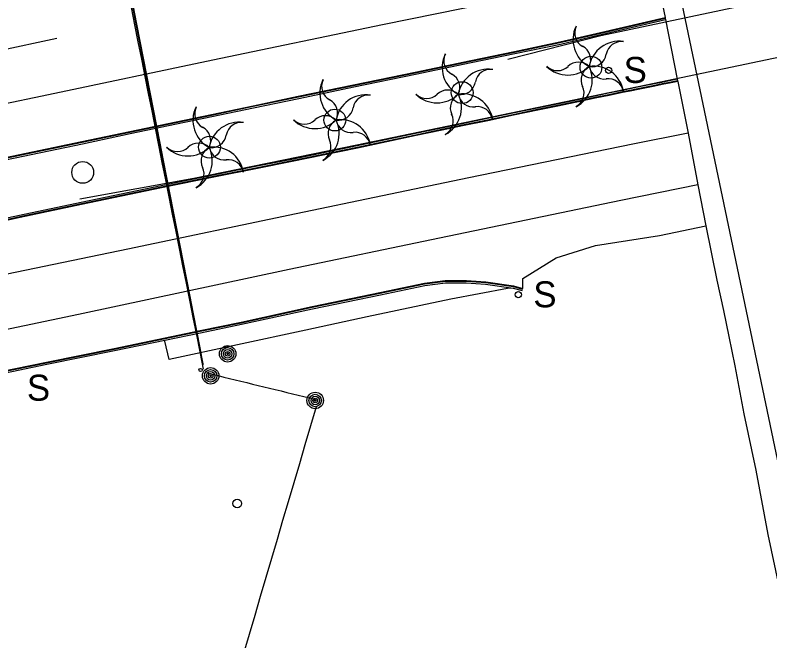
# Model space of a CAD drawing. Extents: x 368532 to 392481, y 10654822 to 10676899.
# Drawn here: x 385850.5 to 386024.5, y 10655117 to 10655261.5 of the extents above; entities that cross this region are included whole.
import ezdxf

# ---------------------------------------------------------------- set-up
doc = ezdxf.new("R2010")
doc.units = 0
for name, color, linetype in [('p_bridge deck', 7, 'Continuous'), ('p_Catenary', 7, 'Continuous'), ('p_dtm obscured area', 7, 'Continuous'), ('p_dtm sidewalk', 7, 'Continuous'), ('p_road - paved curb', 7, 'Continuous'), ('p_road guard rails', 7, 'Continuous'), ('p_road paint stripe', 7, 'Continuous'), ('p_structure sign', 7, 'Continuous'), ('p_structure unidentified', 7, 'Continuous'), ('p_utility general pole', 7, 'Continuous'), ('p_utility guy anchor', 7, 'Continuous'), ('p_veg palm', 7, 'Continuous')]:
    doc.layers.add(name, color=color, linetype=linetype)

msp = doc.modelspace()

# ---------------------------------------------------------------- linework, layer by layer
at = {"layer": 'p_bridge deck'}
msp.add_line((385976.47, 10655396.99), (386047.94, 10655054.79), dxfattribs=at)
at = {"layer": 'p_Catenary'}
for points in [[(385893.82, 10655180.96), (385893.05, 10655184.88), (385892.28, 10655188.81), (385891.51, 10655192.73), (385890.74, 10655196.65), (385889.96, 10655200.57), (385889.19, 10655204.5), (385888.42, 10655208.42), (385887.65, 10655212.34), (385886.88, 10655216.26), (385886.1, 10655220.18), (385885.33, 10655224.11), (385884.56, 10655228.03), (385883.79, 10655231.95), (385883.02, 10655235.87), (385882.24, 10655239.8), (385881.47, 10655243.72), (385880.7, 10655247.64), (385879.93, 10655251.56), (385879.16, 10655255.49), (385878.38, 10655259.41), (385877.61, 10655263.33)], [(385893.87, 10655180.77), (385893.11, 10655184.7), (385892.34, 10655188.63), (385891.58, 10655192.56), (385890.81, 10655196.5), (385890.05, 10655200.43), (385889.28, 10655204.36), (385888.52, 10655208.3), (385887.75, 10655212.23), (385886.98, 10655216.16), (385886.22, 10655220.09), (385885.45, 10655224.03), (385884.69, 10655227.96), (385883.92, 10655231.89), (385883.16, 10655235.83), (385882.39, 10655239.76), (385881.63, 10655243.69), (385880.86, 10655247.62), (385880.1, 10655251.56), (385879.33, 10655255.49), (385878.57, 10655259.42), (385877.8, 10655263.36)], [(385893.93, 10655179.76), (385893.13, 10655183.74), (385892.34, 10655187.71), (385891.55, 10655191.69), (385890.76, 10655195.67), (385889.97, 10655199.64), (385889.17, 10655203.62), (385888.38, 10655207.59), (385887.59, 10655211.57), (385886.8, 10655215.54), (385886, 10655219.52), (385885.21, 10655223.49), (385884.42, 10655227.47), (385883.63, 10655231.44), (385882.84, 10655235.42), (385882.04, 10655239.39), (385881.25, 10655243.37), (385880.46, 10655247.35), (385879.67, 10655251.32), (385878.87, 10655255.3), (385878.08, 10655259.27), (385877.29, 10655263.25)], [(385894.65, 10655178.9), (385895.96, 10655178.58), (385897.28, 10655178.26), (385898.6, 10655177.94), (385899.92, 10655177.62), (385901.24, 10655177.3), (385902.56, 10655176.98), (385903.88, 10655176.65), (385905.2, 10655176.33), (385906.52, 10655176.01), (385907.83, 10655175.69), (385909.15, 10655175.37), (385910.47, 10655175.05), (385911.79, 10655174.73), (385913.11, 10655174.41), (385914.43, 10655174.09), (385915.75, 10655173.77), (385917.07, 10655173.45), (385918.39, 10655173.13), (385919.7, 10655172.81)], [(385895.51, 10655087.99), (385896.8, 10655092.36), (385898.08, 10655096.74), (385899.37, 10655101.11), (385900.66, 10655105.49), (385901.94, 10655109.86), (385903.23, 10655114.24), (385904.52, 10655118.61), (385905.8, 10655122.99), (385907.09, 10655127.37), (385908.38, 10655131.74), (385909.66, 10655136.12), (385910.95, 10655140.49), (385912.24, 10655144.87), (385913.52, 10655149.24), (385914.81, 10655153.62), (385916.1, 10655158), (385917.38, 10655162.37), (385918.67, 10655166.75), (385919.95, 10655171.12)]]:
    msp.add_lwpolyline(points, dxfattribs=at)
at = {"layer": 'p_dtm obscured area'}
msp.add_lwpolyline([(385998.08, 10655271.96), (386000.38, 10655260.94), (386000.41, 10655260.79), (386000.49, 10655260.45), (386003.18, 10655246.68), (386003.25, 10655246.34), (386003.28, 10655246.19), (386005.66, 10655234.26), (386007.95, 10655222.29), (386009.79, 10655212.85), (386012.29, 10655200.28), (386013.81, 10655193.28), (386015.05, 10655187.29), (386016.43, 10655180.54), (386018.53, 10655169.47), (386021.32, 10655156.48), (386024.03, 10655141.56), (386029.15, 10655117.77)], dxfattribs=at)
at = {"layer": 'p_dtm sidewalk'}
for p, q in [((385964.03, 10655198.36), (385950.94, 10655195.91)), ((385965.33, 10655198.48), (385964.03, 10655198.36)), ((385950.94, 10655195.91), (385931.69, 10655191.82)), ((385931.69, 10655191.82), (385917.55, 10655188.73)), ((385917.55, 10655188.73), (385886.01, 10655182.01)), ((385885.03, 10655186.2), (385884.98, 10655186.47)), ((385886.01, 10655182.01), (385885.03, 10655186.2))]:
    msp.add_line(p, q, dxfattribs=at)
for centre in [(385983.27, 10655249.45), (385953.56, 10655243.59), (385924.2, 10655237.26), (385895.28, 10655231.02), (385866.06, 10655225.18)]:
    msp.add_circle(centre, 2.52, dxfattribs=at)
at = {"layer": 'p_road - paved curb'}
for p, q in [((385984.49, 10655257.25), (386000.38, 10655260.94)), ((385984.52, 10655257.1), (386000.41, 10655260.79)), ((385984.6, 10655256.76), (386000.49, 10655260.45)), ((385976.1, 10655255.29), (385984.49, 10655257.25)), ((385976.13, 10655255.14), (385984.52, 10655257.1)), ((385976.21, 10655254.8), (385984.6, 10655256.76)), ((385965.62, 10655253.1), (385976.1, 10655255.29)), ((385965.65, 10655252.95), (385976.13, 10655255.14)), ((385965.72, 10655252.61), (385976.21, 10655254.8)), ((385955.56, 10655251.01), (385965.62, 10655253.1)), ((385955.59, 10655250.86), (385965.65, 10655252.95)), ((385955.66, 10655250.52), (385965.72, 10655252.61)), ((385942.72, 10655248.32), (385955.56, 10655251.01)), ((385942.75, 10655248.17), (385955.59, 10655250.86)), ((385942.82, 10655247.83), (385955.66, 10655250.52)), ((385928.47, 10655245.4), (385942.72, 10655248.32)), ((385928.5, 10655245.25), (385942.75, 10655248.17)), ((385928.57, 10655244.91), (385942.82, 10655247.83)), ((385999.61, 10655245.95), (385997.91, 10655245.61)), ((386001.3, 10655246.3), (385999.61, 10655245.95)), ((386001.37, 10655245.96), (385999.68, 10655245.61)), ((386003.18, 10655246.68), (386001.3, 10655246.3)), ((386003.25, 10655246.34), (386001.37, 10655245.96)), ((386003.28, 10655246.19), (386001.4, 10655245.81)), ((385915.78, 10655242.75), (385928.47, 10655245.4)), ((385915.81, 10655242.6), (385928.5, 10655245.25)), ((385915.88, 10655242.26), (385928.57, 10655244.91)), ((385992.2, 10655244.45), (385990.45, 10655244.09)), ((385994.02, 10655244.82), (385992.2, 10655244.45)), ((385994.09, 10655244.48), (385992.27, 10655244.11)), ((385994.12, 10655244.33), (385992.3, 10655243.96)), ((385995.95, 10655245.21), (385994.02, 10655244.82)), ((385996.02, 10655244.87), (385994.09, 10655244.48)), ((385996.05, 10655244.72), (385994.12, 10655244.33)), ((385997.91, 10655245.61), (385995.95, 10655245.21)), ((385997.98, 10655245.27), (385996.02, 10655244.87)), ((385998.01, 10655245.12), (385996.05, 10655244.72)), ((385999.68, 10655245.61), (385997.98, 10655245.27)), ((385999.71, 10655245.46), (385998.01, 10655245.12)), ((386001.4, 10655245.81), (385999.71, 10655245.46)), ((385905.35, 10655240.58), (385915.78, 10655242.75)), ((385905.38, 10655240.43), (385915.81, 10655242.6)), ((385984.14, 10655242.78), (385979.92, 10655241.88)), ((385984.21, 10655242.44), (385979.99, 10655241.54)), ((385987.34, 10655243.45), (385984.14, 10655242.78)), ((385987.41, 10655243.11), (385984.21, 10655242.44)), ((385987.44, 10655242.96), (385984.24, 10655242.29)), ((385990.45, 10655244.09), (385987.34, 10655243.45)), ((385990.52, 10655243.75), (385987.41, 10655243.11)), ((385990.55, 10655243.6), (385987.44, 10655242.96)), ((385992.27, 10655244.11), (385990.52, 10655243.75)), ((385992.3, 10655243.96), (385990.55, 10655243.6)), ((385905.45, 10655240.09), (385915.88, 10655242.26)), ((385975.11, 10655240.88), (385970.9, 10655240)), ((385979.92, 10655241.88), (385975.11, 10655240.88)), ((385979.99, 10655241.54), (385975.18, 10655240.54)), ((385980.02, 10655241.39), (385975.21, 10655240.39)), ((385984.24, 10655242.29), (385980.02, 10655241.39)), ((385895.76, 10655238.56), (385905.35, 10655240.58)), ((385895.79, 10655238.41), (385905.38, 10655240.43)), ((385895.86, 10655238.07), (385905.45, 10655240.09)), ((385970.9, 10655240), (385965.28, 10655238.84)), ((385970.97, 10655239.66), (385965.35, 10655238.5)), ((385971, 10655239.51), (385965.38, 10655238.35)), ((385975.18, 10655240.54), (385970.97, 10655239.66)), ((385975.21, 10655240.39), (385971, 10655239.51)), ((385887.58, 10655236.85), (385895.76, 10655238.56)), ((385887.61, 10655236.7), (385895.79, 10655238.41)), ((385887.68, 10655236.36), (385895.86, 10655238.07)), ((385959.35, 10655237.6), (385953.56, 10655236.39)), ((385959.42, 10655237.26), (385953.63, 10655236.05)), ((385965.28, 10655238.84), (385959.35, 10655237.6)), ((385965.35, 10655238.5), (385959.42, 10655237.26)), ((385965.38, 10655238.35), (385959.45, 10655237.11)), ((385876.9, 10655234.61), (385887.58, 10655236.85)), ((385876.93, 10655234.46), (385887.61, 10655236.7)), ((385877, 10655234.12), (385887.68, 10655236.36)), ((385953.56, 10655236.39), (385948.82, 10655235.39)), ((385953.63, 10655236.05), (385948.89, 10655235.05)), ((385953.66, 10655235.9), (385948.92, 10655234.9)), ((385959.45, 10655237.11), (385953.66, 10655235.9)), ((385865.89, 10655232.29), (385876.9, 10655234.61)), ((385865.92, 10655232.14), (385876.93, 10655234.46)), ((385865.99, 10655231.8), (385877, 10655234.12)), ((385942.83, 10655234.15), (385929.32, 10655231.29)), ((385942.9, 10655233.81), (385929.39, 10655230.95)), ((385948.82, 10655235.39), (385942.83, 10655234.15)), ((385948.89, 10655235.05), (385942.9, 10655233.81)), ((385948.92, 10655234.9), (385942.93, 10655233.66)), ((385846.25, 10655228.2), (385865.89, 10655232.29)), ((385846.28, 10655228.05), (385865.92, 10655232.14)), ((385942.93, 10655233.66), (385929.42, 10655230.8)), ((385846.36, 10655227.71), (385865.99, 10655231.8)), ((385929.32, 10655231.29), (385914.27, 10655228.19)), ((385929.39, 10655230.95), (385914.34, 10655227.85)), ((385929.42, 10655230.8), (385914.37, 10655227.7)), ((385914.27, 10655228.19), (385906.27, 10655226.6)), ((385914.34, 10655227.85), (385906.34, 10655226.26)), ((385914.37, 10655227.7), (385906.37, 10655226.11)), ((385906.27, 10655226.6), (385896.56, 10655224.65)), ((385906.34, 10655226.26), (385896.63, 10655224.31)), ((385906.37, 10655226.11), (385896.66, 10655224.16)), ((385896.56, 10655224.65), (385884.12, 10655222.11)), ((385896.63, 10655224.31), (385884.19, 10655221.77)), ((385896.66, 10655224.16), (385884.22, 10655221.62)), ((385884.12, 10655222.11), (385865.71, 10655218.26)), ((385884.19, 10655221.77), (385865.78, 10655217.92)), ((385884.22, 10655221.62), (385865.81, 10655217.77)), ((385865.71, 10655218.26), (385851.51, 10655215.25)), ((385865.78, 10655217.92), (385851.58, 10655214.91)), ((385865.81, 10655217.77), (385851.61, 10655214.76)), ((385851.51, 10655215.25), (385839.31, 10655212.64)), ((385851.58, 10655214.91), (385839.38, 10655212.3)), ((385851.61, 10655214.76), (385839.41, 10655212.15)), ((385999.07, 10655210.64), (386009.79, 10655212.85)), ((385984.34, 10655208.34), (385999.07, 10655210.64)), ((385975.21, 10655205.44), (385984.34, 10655208.34)), ((385967.57, 10655200.66), (385975.21, 10655205.44)), ((385967.54, 10655198.37), (385967.57, 10655200.66)), ((385934.61, 10655197.43), (385944.88, 10655199.58)), ((385934.64, 10655197.28), (385944.91, 10655199.43)), ((385934.71, 10655196.94), (385944.96, 10655199.09)), ((385944.88, 10655199.58), (385949.68, 10655200.21)), ((385944.91, 10655199.43), (385949.69, 10655200.06)), ((385944.96, 10655199.09), (385949.71, 10655199.71)), ((385949.68, 10655200.21), (385954.54, 10655200.21)), ((385949.69, 10655200.06), (385954.53, 10655200.06)), ((385949.71, 10655199.71), (385954.52, 10655199.71)), ((385954.52, 10655199.71), (385958.98, 10655199.4)), ((385954.53, 10655200.06), (385959.01, 10655199.75)), ((385954.54, 10655200.21), (385959.03, 10655199.9)), ((385958.98, 10655199.4), (385965.33, 10655198.48)), ((385959.01, 10655199.75), (385965.4, 10655198.82)), ((385959.03, 10655199.9), (385965.43, 10655198.97)), ((385965.43, 10655198.97), (385967.54, 10655198.37)), ((385918.95, 10655194.21), (385934.61, 10655197.43)), ((385918.98, 10655194.06), (385934.64, 10655197.28)), ((385965.33, 10655198.48), (385967.4, 10655197.89)), ((385965.4, 10655198.82), (385967.5, 10655198.23)), ((385919.05, 10655193.72), (385934.71, 10655196.94)), ((385902.6, 10655190.62), (385918.95, 10655194.21)), ((385902.63, 10655190.47), (385918.98, 10655194.06)), ((385902.7, 10655190.13), (385919.05, 10655193.72)), ((385893.14, 10655188.67), (385902.6, 10655190.62)), ((385893.17, 10655188.52), (385902.63, 10655190.47)), ((385873.3, 10655184.56), (385893.14, 10655188.67)), ((385873.33, 10655184.41), (385893.17, 10655188.52)), ((385893.24, 10655188.18), (385902.7, 10655190.13)), ((385884.98, 10655186.47), (385893.24, 10655188.18)), ((385873.4, 10655184.07), (385884.98, 10655186.47)), ((385857.69, 10655181.38), (385873.3, 10655184.56)), ((385857.72, 10655181.23), (385873.33, 10655184.41)), ((385857.79, 10655180.89), (385873.4, 10655184.07)), ((385843.98, 10655178.55), (385857.69, 10655181.38)), ((385844.01, 10655178.4), (385857.72, 10655181.23)), ((385844.08, 10655178.06), (385857.79, 10655180.89))]:
    msp.add_line(p, q, dxfattribs=at)
at = {"layer": 'p_road guard rails'}
for p, q in [((385985.54, 10655256.81), (386028.9, 10655265.98)), ((385964.12, 10655251.33), (385985.54, 10655256.81)), ((386031.62, 10655252.8), (385996.04, 10655245.31)), ((385996.04, 10655245.31), (385929.25, 10655231.5)), ((385929.25, 10655231.5), (385891.68, 10655223.77)), ((385891.68, 10655223.77), (385865.37, 10655218.97))]:
    msp.add_line(p, q, dxfattribs=at)
at = {"layer": 'p_road paint stripe'}
for p, q in [((385935.23, 10655259.32), (385972.71, 10655266.96)), ((385896.09, 10655251.17), (385935.23, 10655259.32)), ((385832.65, 10655250.33), (385860.07, 10655256.16)), ((385858.19, 10655243.19), (385896.09, 10655251.17)), ((385818.65, 10655234.94), (385858.19, 10655243.19)), ((386005.66, 10655234.26), (385992.94, 10655231.72)), ((385992.94, 10655231.72), (385955.08, 10655223.92)), ((385955.08, 10655223.92), (385915.3, 10655215.63)), ((386007.95, 10655222.29), (385990.18, 10655218.68)), ((385990.18, 10655218.68), (385948.31, 10655210.03)), ((385915.3, 10655215.63), (385876.5, 10655207.46)), ((385948.31, 10655210.03), (385913.64, 10655202.74)), ((385876.5, 10655207.46), (385837.59, 10655199.43)), ((385913.64, 10655202.74), (385865.07, 10655192.41)), ((385865.07, 10655192.41), (385810.04, 10655180.87))]:
    msp.add_line(p, q, dxfattribs=at)
at = {"layer": 'p_structure sign'}
for centre in [(385987.35, 10655248.73), (385966.52, 10655196.94)]:
    msp.add_circle(centre, 0.713, dxfattribs=at)
at = {"layer": 'p_structure unidentified'}
msp.add_circle((385893.23, 10655179.57), 0.375, dxfattribs=at)
at = {"layer": 'p_utility general pole'}
for centre, radius in [((385899.48, 10655183.3), 1.9), ((385899.48, 10655183.3), 1.44), ((385899.48, 10655183.3), 0.973), ((385899.48, 10655183.3), 0.539), ((385899.48, 10655183.3), 0.192), ((385895.56, 10655178.22), 1.9), ((385895.56, 10655178.22), 1.44), ((385895.56, 10655178.22), 0.973), ((385895.56, 10655178.22), 0.539), ((385895.56, 10655178.22), 0.192), ((385919.68, 10655172.53), 1.9), ((385919.68, 10655172.53), 1.44), ((385919.68, 10655172.53), 0.973), ((385919.68, 10655172.53), 0.539), ((385919.68, 10655172.53), 0.192)]:
    msp.add_circle(centre, radius, dxfattribs=at)
at = {"layer": 'p_utility guy anchor'}
msp.add_circle((385901.71, 10655148.75), 1, dxfattribs=at)
at = {"layer": 'p_veg palm'}
for centre, radius, start, end in [((385986.18, 10655255.85), 7.06, 153.934, 241.934), ((385983.04, 10655257.35), 3.52, 153.934, 241.934), ((385989.8, 10655248.39), 7.06, 81.934, 169.934), ((385990.26, 10655251.85), 3.52, 81.934, 169.934), ((385979.7, 10655251.19), 3.52, 334, 62), ((385956, 10655249.43), 7.06, 153.934, 241.934), ((385952.86, 10655250.93), 3.52, 153.934, 241.934), ((385983.34, 10655253.07), 3.52, 261.934, 349.934), ((385977.96, 10655254.71), 7.06, 225.934, 313.934), ((385975.56, 10655252.19), 3.52, 225.934, 313.934), ((385980.4, 10655247.09), 3.52, 45.9339, 133.9339), ((385976.52, 10655246.55), 7.06, 297.9339, 25.9339), ((385984.52, 10655246.51), 3.52, 117.934, 205.934), ((385983.84, 10655242.65), 7.06, 9.934, 97.934), ((385986.34, 10655250.23), 3.52, 189.934, 277.934), ((385949.52, 10655244.77), 3.52, 334, 62), ((385959.62, 10655241.97), 7.06, 81.934, 169.934), ((385960.08, 10655245.43), 3.52, 81.934, 169.934), ((385927.81, 10655243.5), 7.06, 153.934, 241.934), ((385924.67, 10655245), 3.52, 153.934, 241.934), ((385953.16, 10655246.65), 3.52, 261.934, 349.934), ((385987.26, 10655243.27), 3.52, 9.934, 97.934), ((385950.22, 10655240.67), 3.52, 45.9339, 133.9339), ((385978.16, 10655243.49), 3.52, 297.934, 25.934), ((385931.43, 10655236.04), 7.06, 81.934, 169.934), ((385931.89, 10655239.5), 3.52, 81.934, 169.934), ((385947.78, 10655248.29), 7.06, 225.934, 313.934), ((385945.38, 10655245.77), 3.52, 225.934, 313.934), ((385946.34, 10655240.13), 7.06, 297.9339, 25.9339), ((385954.34, 10655240.09), 3.52, 117.934, 205.934), ((385953.66, 10655236.23), 7.06, 9.934, 97.934), ((385956.16, 10655243.81), 3.52, 189.934, 277.934), ((385921.33, 10655238.84), 3.52, 334, 62), ((385898.54, 10655237.18), 7.06, 153.934, 241.934), ((385895.4, 10655238.68), 3.52, 153.934, 241.934), ((385924.97, 10655240.72), 3.52, 261.934, 349.934), ((385957.08, 10655236.85), 3.52, 9.934, 97.934), ((385919.59, 10655242.36), 7.06, 225.934, 313.934), ((385917.19, 10655239.84), 3.52, 225.934, 313.934), ((385922.03, 10655234.74), 3.52, 45.9339, 133.9339), ((385918.15, 10655234.2), 7.06, 297.9339, 25.9339), ((385926.15, 10655234.16), 3.52, 117.934, 205.934), ((385925.47, 10655230.3), 7.06, 9.934, 97.934), ((385927.97, 10655237.88), 3.52, 189.934, 277.934), ((385947.98, 10655237.07), 3.52, 297.934, 25.934), ((385892.06, 10655232.52), 3.52, 334, 62), ((385902.16, 10655229.72), 7.06, 81.934, 169.934), ((385902.62, 10655233.18), 3.52, 81.934, 169.934), ((385895.7, 10655234.4), 3.52, 261.934, 349.934), ((385928.89, 10655230.92), 3.52, 9.934, 97.934), ((385892.76, 10655228.42), 3.52, 45.9339, 133.9339), ((385919.79, 10655231.14), 3.52, 297.934, 25.934), ((385890.32, 10655236.04), 7.06, 225.934, 313.934), ((385887.92, 10655233.52), 3.52, 225.934, 313.934), ((385888.88, 10655227.88), 7.06, 297.9339, 25.9339), ((385896.88, 10655227.84), 3.52, 117.934, 205.934), ((385896.2, 10655223.98), 7.06, 9.934, 97.934), ((385898.7, 10655231.56), 3.52, 189.934, 277.934), ((385899.62, 10655224.6), 3.52, 9.934, 97.934), ((385890.52, 10655224.82), 3.52, 297.934, 25.934)]:
    msp.add_arc(centre, radius, start, end, dxfattribs=at)

# ---------------------------------------------------------------- texts
at = {"layer": 'p_structure sign'}
for p in [(385990.81, 10655245.83), (385969.98, 10655194.04), (385853.19, 10655172.48)]:
    msp.add_text('S', height=6, dxfattribs=at).set_placement(p)

doc.saveas('drawing.dxf')
